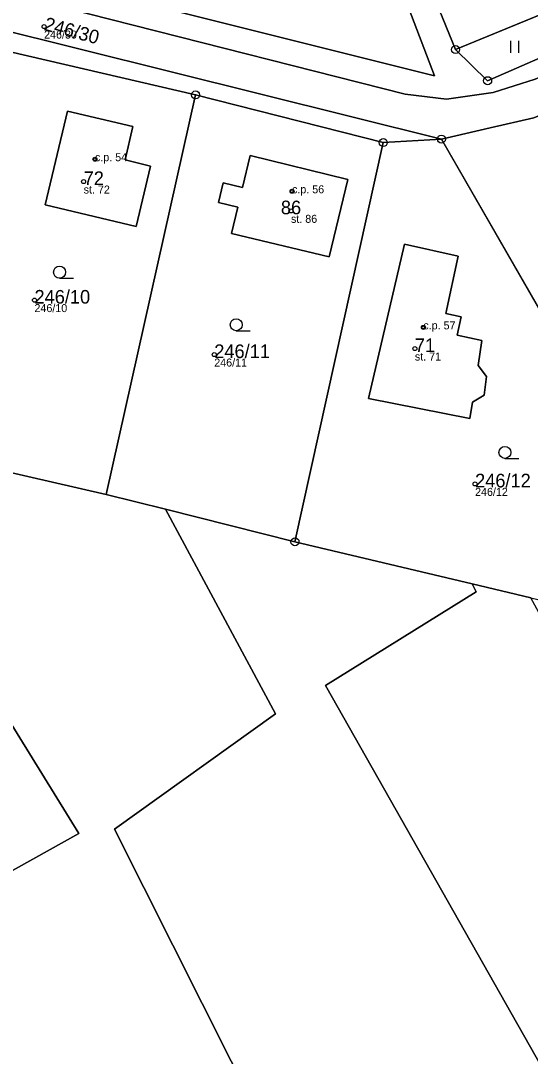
# Model space of a CAD drawing. Extents: x -680203 to -673936, y -1102717 to -1093650.
# Drawn here: x -677898.8 to -677835.2, y -1095480.5 to -1095351.1 of the extents above; entities that cross this region are included whole.
import ezdxf

# ---------------------------------------------------------------- set-up
doc = ezdxf.new("R2010")
doc.units = 0
for name, color, linetype in [('Definiční body', 7, 'Continuous'), ('Horni', 7, 'Continuous'), ('SOxx01xx_ŽSp_násyp_plocha', 7, 'Continuous'), ('SOxx02xx_Koleje_param další_Popis10', 7, 'Continuous'), ('SOxxxxxx_Koleje_hlavní_body_Popis10', 7, 'Continuous'), ('SOxxxxxx_Koleje_param další_Popis10', 7, 'Continuous'), ('SOxxxxxx_Osa_bod_P', 7, 'Continuous'), ('x_prac', 7, 'Continuous')]:
    doc.layers.add(name, color=color, linetype=linetype)

msp = doc.modelspace()

# ---------------------------------------------------------------- linework, layer by layer
at = {"layer": 'Definiční body'}
for centre in [(-677895.89, -1095351.86), (-677889.54, -1095368.42), (-677890.95, -1095371.22), (-677864.93, -1095372.43), (-677865.06, -1095374.88), (-677897.09, -1095386.03), (-677848.53, -1095389.43), (-677874.64, -1095392.83), (-677849.59, -1095392.08), (-677842.07, -1095408.99)]:
    msp.add_circle(centre, 0.25, dxfattribs=at)
at = {"layer": 'Horni'}
for points in [[(-677892.95, -1095362.4), (-677895.75, -1095374.11), (-677884.39, -1095376.83), (-677882.59, -1095369.27), (-677885.78, -1095368.51), (-677884.79, -1095364.35)], [(-677874.11, -1095373.82), (-677871.69, -1095374.4), (-677872.48, -1095377.71), (-677860.31, -1095380.62), (-677857.96, -1095370.96), (-677870.15, -1095367.97), (-677871.11, -1095371.94), (-677873.53, -1095371.36)], [(-677850.88, -1095379.05), (-677855.39, -1095398.32), (-677842.73, -1095400.83), (-677842.41, -1095398.76), (-677840.95, -1095397.91), (-677840.63, -1095395.55), (-677841.7, -1095394.21), (-677841.21, -1095391.08), (-677844.3, -1095390.4), (-677843.79, -1095388.13), (-677845.71, -1095387.68), (-677844.19, -1095380.53)]]:
    msp.add_lwpolyline(points, close=True, dxfattribs=at)
at = {"layer": 'SOxx01xx_ŽSp_násyp_plocha'}
for points in [[(-677872.24, -1095292.07), (-677883.92, -1095348.81), (-677847.12, -1095358.02)], [(-677831.26, -1095325.75), (-677837.36, -1095309.07), (-677859.18, -1095318.16), (-677851.3, -1095338.06), (-677844.51, -1095354.73), (-677823.54, -1095346.07)], [(-677820.41, -1095349.85), (-677823.54, -1095346.07), (-677844.51, -1095354.73), (-677840.5, -1095358.61)], [(-677900.28, -1095354.95), (-677911.35, -1095404.96), (-677888.13, -1095410.29), (-677876.98, -1095360.38)], [(-677801.21, -1095379.32), (-677805.37, -1095373.24), (-677809.7, -1095367.39), (-677816.65, -1095355.9), (-677834.74, -1095363.27), (-677840.19, -1095364.51), (-677846.27, -1095365.91), (-677828.18, -1095397.34)], [(-677880.74, -1095412.15), (-677864.56, -1095416.22), (-677853.53, -1095366.35), (-677876.98, -1095360.38), (-677888.13, -1095410.29)], [(-677884.79, -1095364.35), (-677892.95, -1095362.4), (-677895.75, -1095374.11), (-677884.39, -1095376.83), (-677882.59, -1095369.27), (-677885.78, -1095368.51)], [(-677884.79, -1095364.35), (-677885.78, -1095368.51), (-677882.59, -1095369.27), (-677884.39, -1095376.83), (-677895.75, -1095374.11), (-677892.95, -1095362.4)], [(-677835.12, -1095423.21), (-677825.72, -1095425.44), (-677814.82, -1095419.95), (-677828.18, -1095397.34), (-677846.27, -1095365.91), (-677853.53, -1095366.35), (-677864.56, -1095416.22), (-677842.44, -1095421.47)], [(-677872.48, -1095377.71), (-677871.69, -1095374.4), (-677874.11, -1095373.82), (-677873.53, -1095371.36), (-677871.11, -1095371.94), (-677870.15, -1095367.97), (-677857.96, -1095370.96), (-677860.31, -1095380.62)], [(-677872.48, -1095377.71), (-677860.31, -1095380.62), (-677857.96, -1095370.96), (-677870.15, -1095367.97), (-677871.11, -1095371.94), (-677873.53, -1095371.36), (-677874.11, -1095373.82), (-677871.69, -1095374.4)], [(-677842.41, -1095398.76), (-677842.73, -1095400.83), (-677855.39, -1095398.32), (-677850.88, -1095379.05), (-677844.19, -1095380.53), (-677845.71, -1095387.68), (-677843.79, -1095388.13), (-677844.3, -1095390.4), (-677841.21, -1095391.08), (-677841.7, -1095394.21), (-677840.63, -1095395.55), (-677840.95, -1095397.91)], [(-677842.41, -1095398.76), (-677840.95, -1095397.91), (-677840.63, -1095395.55), (-677841.7, -1095394.21), (-677841.21, -1095391.08), (-677844.3, -1095390.4), (-677843.79, -1095388.13), (-677845.71, -1095387.68), (-677844.19, -1095380.53), (-677850.88, -1095379.05), (-677855.39, -1095398.32), (-677842.73, -1095400.83)], [(-677891.56, -1095452.65), (-677915.92, -1095413.22), (-677920.52, -1095402.84), (-677934.19, -1095399.62), (-677939.67, -1095398.23), (-677953.59, -1095394.87), (-677946.33, -1095409.95), (-677927.46, -1095461.04), (-677923.91, -1095470.67)], [(-677887.09, -1095452.13), (-677866.98, -1095437.72), (-677880.74, -1095412.15), (-677888.13, -1095410.29), (-677911.35, -1095404.96), (-677920.52, -1095402.84), (-677915.92, -1095413.22), (-677891.56, -1095452.65), (-677923.91, -1095470.67), (-677888.05, -1095554.06), (-677875.63, -1095587.59), (-677871.89, -1095605.86), (-677838.44, -1095593.21), (-677851.99, -1095534.06), (-677861.57, -1095502.88)], [(-677842.44, -1095421.47), (-677864.56, -1095416.22), (-677880.74, -1095412.15), (-677866.98, -1095437.72), (-677887.09, -1095452.13), (-677861.57, -1095502.88), (-677851.99, -1095534.06), (-677838.44, -1095593.21), (-677807.88, -1095594.61), (-677818.77, -1095526.91), (-677830.91, -1095486.84), (-677860.76, -1095434.18), (-677841.94, -1095422.47)], [(-677804.17, -1095623.79), (-677782.65, -1095623.29), (-677779.4, -1095623), (-677780.22, -1095620.68), (-677792.05, -1095526.95), (-677800.55, -1095489.09), (-677816.78, -1095456.88), (-677835.12, -1095423.21), (-677842.44, -1095421.47), (-677841.94, -1095422.47), (-677860.76, -1095434.18), (-677830.91, -1095486.84), (-677818.77, -1095526.91), (-677807.88, -1095594.61)]]:
    msp.add_lwpolyline(points, close=True, dxfattribs=at)
for points in [[(-677872.24, -1095292.07), (-677847.12, -1095358.02), (-677883.92, -1095348.81)], [(-677924.35, -1095341.58), (-677850.8, -1095360.29), (-677845.65, -1095360.93), (-677839.83, -1095360.08), (-677834.56, -1095358.41), (-677819.24, -1095351.84), (-677820.41, -1095349.85), (-677840.5, -1095358.61), (-677844.51, -1095354.73), (-677851.3, -1095338.06)], [(-677925.19, -1095346.22), (-677846.27, -1095365.91), (-677840.19, -1095364.51), (-677834.74, -1095363.27), (-677816.65, -1095355.9), (-677817.72, -1095354.42), (-677819.24, -1095351.84), (-677834.56, -1095358.41), (-677839.83, -1095360.08), (-677845.65, -1095360.93), (-677850.8, -1095360.29), (-677924.35, -1095341.58)], [(-677928.57, -1095347.92), (-677939.67, -1095398.23), (-677934.19, -1095399.62), (-677922.96, -1095349.35), (-677900.28, -1095354.95), (-677876.98, -1095360.38), (-677853.53, -1095366.35), (-677846.27, -1095365.91), (-677925.19, -1095346.22)]]:
    msp.add_lwpolyline(points, dxfattribs=at)
at = {"layer": 'SOxx02xx_Koleje_param další_Popis10'}
for centre, radius in [((-677844.51, -1095354.73), 0.5), ((-677844.51, -1095354.73), 0.0303), ((-677840.5, -1095358.61), 0.5), ((-677840.5, -1095358.61), 0.0303), ((-677876.98, -1095360.38), 0.5), ((-677876.98, -1095360.38), 0.0303), ((-677846.27, -1095365.91), 0.5), ((-677853.53, -1095366.35), 0.5), ((-677853.53, -1095366.35), 0.0303), ((-677846.27, -1095365.91), 0.0303), ((-677864.56, -1095416.22), 0.5), ((-677864.56, -1095416.22), 0.0303)]:
    msp.add_circle(centre, radius, dxfattribs=at)
at = {"layer": 'SOxxxxxx_Koleje_hlavní_body_Popis10'}
for p, q in [((-677837.59, -1095355.12), (-677837.59, -1095353.62)), ((-677836.59, -1095355.12), (-677836.59, -1095353.62)), ((-677893.96, -1095383.28), (-677892.21, -1095383.28)), ((-677871.9, -1095389.85), (-677870.15, -1095389.85)), ((-677838.34, -1095405.8), (-677836.59, -1095405.8))]:
    msp.add_line(p, q, dxfattribs=at)
for centre in [(-677893.96, -1095382.53), (-677871.9, -1095389.1), (-677838.34, -1095405.05)]:
    msp.add_circle(centre, 0.75, dxfattribs=at)
at = {"layer": 'SOxxxxxx_Koleje_param další_Popis10'}
for centre in [(-677889.55, -1095368.42), (-677864.94, -1095372.43), (-677848.54, -1095389.43)]:
    msp.add_circle(centre, 0.175, dxfattribs=at)
at = {"layer": 'x_prac'}
for p, q in [((-677847.12, -1095358.02), (-677872.24, -1095292.07)), ((-677844.51, -1095354.73), (-677823.54, -1095346.07)), ((-677883.92, -1095348.81), (-677847.12, -1095358.02)), ((-677900.28, -1095354.95), (-677876.98, -1095360.38)), ((-677888.13, -1095410.29), (-677876.98, -1095360.38)), ((-677876.98, -1095360.38), (-677853.53, -1095366.35)), ((-677864.56, -1095416.22), (-677853.53, -1095366.35)), ((-677853.53, -1095366.35), (-677846.27, -1095365.91)), ((-677846.27, -1095365.91), (-677828.18, -1095397.34)), ((-677911.35, -1095404.96), (-677888.13, -1095410.29)), ((-677888.13, -1095410.29), (-677880.74, -1095412.15)), ((-677880.74, -1095412.15), (-677864.56, -1095416.22)), ((-677864.56, -1095416.22), (-677842.44, -1095421.47)), ((-677842.44, -1095421.47), (-677835.12, -1095423.21))]:
    msp.add_line(p, q, dxfattribs=at)
for points in [[(-677819.24, -1095351.84), (-677834.56, -1095358.41), (-677839.83, -1095360.08), (-677845.65, -1095360.93), (-677850.8, -1095360.29), (-677924.35, -1095341.58), (-677932.96, -1095338.08), (-677939.04, -1095334.19), (-677946.07, -1095326.08), (-677992.21, -1095248.95), (-677993.27, -1095246.78), (-677993.72, -1095244.47), (-677992.96, -1095242.35)], [(-677846.27, -1095365.91), (-677925.19, -1095346.22), (-677934.24, -1095342.8), (-677941.6, -1095338.4), (-677949.12, -1095330.13), (-677953.45, -1095323.62), (-677993.82, -1095255.1), (-677997.16, -1095250.75), (-678000.18, -1095248.95), (-678004.89, -1095248.45)], [(-677859.18, -1095318.16), (-677851.3, -1095338.06), (-677844.51, -1095354.73)], [(-677844.51, -1095354.73), (-677840.5, -1095358.61), (-677820.41, -1095349.85)], [(-677846.27, -1095365.91), (-677840.19, -1095364.51), (-677834.74, -1095363.27), (-677816.65, -1095355.9)], [(-677884.79, -1095364.35), (-677885.78, -1095368.51), (-677882.59, -1095369.27), (-677884.39, -1095376.83), (-677895.75, -1095374.11), (-677892.95, -1095362.4), (-677884.79, -1095364.35)], [(-677872.48, -1095377.71), (-677871.69, -1095374.4), (-677874.11, -1095373.82), (-677873.53, -1095371.36), (-677871.11, -1095371.94), (-677870.15, -1095367.97), (-677857.96, -1095370.96), (-677860.31, -1095380.62), (-677872.48, -1095377.71)], [(-677842.41, -1095398.76), (-677840.95, -1095397.91), (-677840.63, -1095395.55), (-677841.7, -1095394.21), (-677841.21, -1095391.08), (-677844.3, -1095390.4), (-677843.79, -1095388.13), (-677845.71, -1095387.68), (-677844.19, -1095380.53), (-677850.88, -1095379.05), (-677855.39, -1095398.32), (-677842.73, -1095400.83), (-677842.41, -1095398.76)], [(-677923.91, -1095470.67), (-677891.56, -1095452.65), (-677915.92, -1095413.22), (-677920.52, -1095402.84)], [(-677838.44, -1095593.21), (-677851.99, -1095534.06), (-677861.57, -1095502.88), (-677887.09, -1095452.13), (-677866.98, -1095437.72), (-677880.74, -1095412.15)], [(-677807.88, -1095594.61), (-677818.77, -1095526.91), (-677830.91, -1095486.84), (-677860.76, -1095434.18), (-677841.94, -1095422.47), (-677842.44, -1095421.47)]]:
    msp.add_lwpolyline(points, dxfattribs=at)

# ---------------------------------------------------------------- texts
at = {"layer": 'Definiční body'}
for s, p in [('246/30', (-677895.89, -1095353.35)), ('c.p. 54', (-677889.54, -1095368.67)), ('st. 72', (-677890.95, -1095372.71)), ('c.p. 56', (-677864.93, -1095372.68)), ('st. 86', (-677865.06, -1095376.37)), ('246/10', (-677897.09, -1095387.52)), ('c.p. 57', (-677848.53, -1095389.68)), ('st. 71', (-677849.59, -1095393.57)), ('246/11', (-677874.64, -1095394.32)), ('246/12', (-677842.07, -1095410.48))]:
    msp.add_text(s, height=1, dxfattribs=at).set_placement(p)
at = {"layer": 'SOxxxxxx_Osa_bod_P'}
msp.add_text('246/30', height=1.7, rotation=345, dxfattribs=at).set_placement((-677896, -1095352.27))
for s, p in [('72', (-677890.95, -1095371.65)), ('86', (-677866.32, -1095375.3)), ('246/10', (-677897.09, -1095386.46)), ('246/11', (-677874.64, -1095393.26)), ('71', (-677849.59, -1095392.51)), ('246/12', (-677842.07, -1095409.42))]:
    msp.add_text(s, height=1.7, dxfattribs=at).set_placement(p)

doc.saveas('drawing.dxf')
